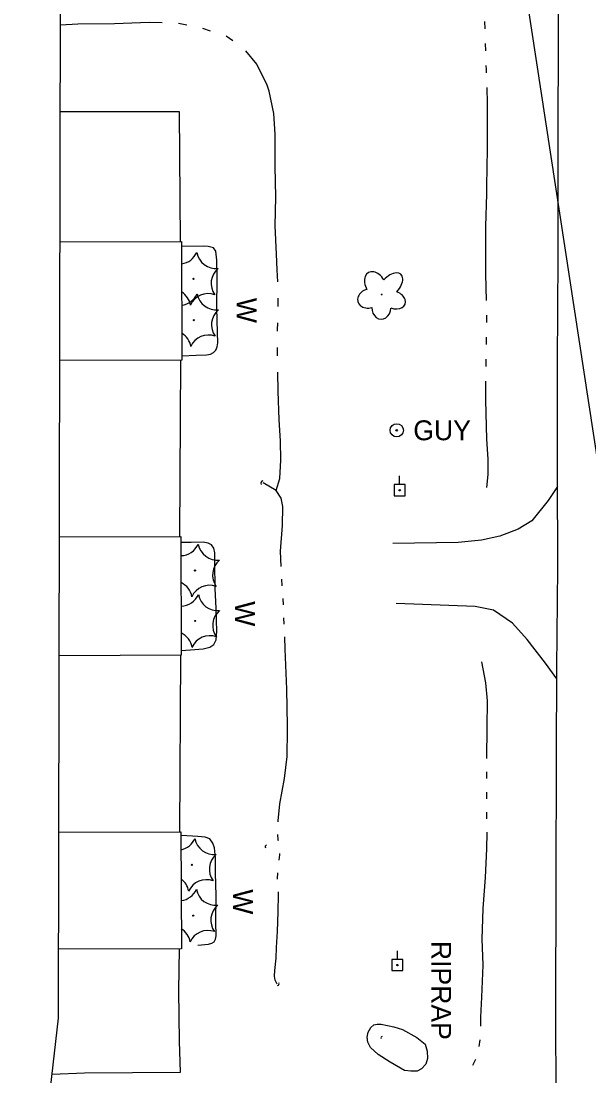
# Model space of a CAD drawing. Extents: x 589250 to 1188077, y 162953 to 363065.
# Drawn here: x 593743.8 to 593915.1, y 177053.6 to 177372 of the extents above; entities that cross this region are included whole.
import ezdxf

# ---------------------------------------------------------------- set-up
doc = ezdxf.new("R2010")
doc.units = 0
for name, color, linetype in [('E_BLD', 7, 'Continuous'), ('E_DRN', 7, 'Continuous'), ('E_DRN_Pipe', 7, 'Continuous'), ('E_DRN_RipRap', 7, 'Continuous'), ('E_DRN_RipRap_Text', 7, 'Continuous'), ('E_DWY', 7, 'Continuous'), ('E_LAND_Vegetation', 7, 'Continuous'), ('E_MAP_Limits', 7, 'Continuous'), ('E_RDWY', 7, 'Continuous'), ('E_UTL_EGuyWire', 7, 'Continuous'), ('E_UTL_EPowerPole', 7, 'Continuous'), ('E_WAL', 7, 'Continuous'), ('E_WAL_Text', 7, 'Continuous'), ('E_WTR_FlowLine', 7, 'Continuous')]:
    doc.layers.add(name, color=color, linetype=linetype)

msp = doc.modelspace()

# ---------------------------------------------------------------- linework, layer by layer
at = {"layer": 'E_BLD'}
for p, q in [((593755.58, 177305.34), (593792.23, 177305.46)), ((593792.23, 177305.46), (593792.34, 177269.66)), ((593792.34, 177269.66), (593755.5, 177269.54)), ((593755.38, 177216.31), (593792, 177216.44)), ((593792, 177216.44), (593792.13, 177180.57)), ((593792.13, 177180.57), (593755.31, 177180.43)), ((593755.19, 177127.16), (593792.03, 177127.28)), ((593792.03, 177127.28), (593792.14, 177091.97)), ((593792.14, 177091.97), (593755.12, 177091.84))]:
    msp.add_line(p, q, dxfattribs=at)
at = {"layer": 'E_DRN'}
for centre, radius, start, end in [((593816.89, 177232.54), 0.755, 104.6126, 210.8728), ((593817.99, 177122.8), 0.576, 107.6594, 213.9196), ((593821.06, 177081.46), 0.568, 281.2461, 27.5063), ((593852.8, 177065.11), 0.454, 103.036, 209.2962)]:
    msp.add_arc(centre, radius, start, end, dxfattribs=at)
at = {"layer": 'E_DRN_Pipe'}
msp.add_line((594159.86, 175649.53), (593883.52, 177463.68), dxfattribs=at)
at = {"layer": 'E_DRN_RipRap'}
for p, q in [((593848.46, 177066.87), (593849.31, 177068.23)), ((593849.31, 177068.23), (593850.21, 177069)), ((593850.21, 177069), (593851.2, 177069.21)), ((593851.2, 177069.21), (593852.38, 177069.27)), ((593852.38, 177069.27), (593856.28, 177068.42)), ((593856.28, 177068.42), (593858.88, 177067.67)), ((593858.88, 177067.67), (593863.16, 177065.24)), ((593848.16, 177065.35), (593848.46, 177066.87)), ((593848.39, 177063.77), (593848.16, 177065.35)), ((593863.16, 177065.24), (593865.65, 177063.18)), ((593849.21, 177062.2), (593848.39, 177063.77)), ((593851.54, 177060.13), (593849.21, 177062.2)), ((593865.65, 177063.18), (593866.32, 177061.09)), ((593866.32, 177061.09), (593866.4, 177058.91)), ((593855.11, 177057.81), (593851.54, 177060.13)), ((593859.48, 177055.27), (593855.11, 177057.81)), ((593866.4, 177058.91), (593865.87, 177057.12)), ((593861.38, 177055.02), (593859.48, 177055.27)), ((593863.25, 177055.05), (593861.38, 177055.02)), ((593864.54, 177055.75), (593863.25, 177055.05)), ((593865.87, 177057.12), (593864.54, 177055.75))]:
    msp.add_line(p, q, dxfattribs=at)
at = {"layer": 'E_DWY'}
for p, q in [((593791.58, 177344.6), (593755.66, 177344.63)), ((593791.91, 177305.46), (593791.58, 177344.6)), ((593791.73, 177216.44), (593791.94, 177269.66)), ((593905.57, 177231.56), (593902.75, 177227.31)), ((593902.75, 177227.31), (593897.81, 177221.2)), ((593897.81, 177221.2), (593893.73, 177218.63)), ((593893.73, 177218.63), (593888.25, 177216.56)), ((593875.59, 177214.61), (593855.92, 177214.32)), ((593882.68, 177215.32), (593875.59, 177214.61)), ((593888.25, 177216.56), (593882.68, 177215.32)), ((593880.79, 177195.34), (593856.89, 177196.17)), ((593886.32, 177194.24), (593880.79, 177195.34)), ((593891.99, 177190.32), (593886.32, 177194.24)), ((593896.46, 177185.33), (593891.99, 177190.32)), ((593901.93, 177178.2), (593896.46, 177185.33)), ((593791.67, 177127.28), (593791.95, 177180.57)), ((593905.37, 177173.45), (593901.93, 177178.2)), ((593791.36, 177079.3), (593791.55, 177091.96)), ((593791.61, 177064.07), (593791.36, 177079.3)), ((593791.84, 177054.76), (593791.61, 177064.07)), ((593753.15, 177054.17), (593762.91, 177054.53)), ((593762.91, 177054.53), (593791.84, 177054.76))]:
    msp.add_line(p, q, dxfattribs=at)
at = {"layer": 'E_LAND_Vegetation'}
for centre, radius in [((593795.83, 177294.2), 0.167), ((593852.57, 177289.46), 0.128), ((593795.93, 177281.72), 0.167), ((593796.26, 177206.18), 0.167), ((593796.31, 177190.95), 0.167), ((593795.28, 177117.32), 0.167), ((593795.74, 177101.99), 0.167)]:
    msp.add_circle(centre, radius, dxfattribs=at)
for centre, radius, start, end in [((593791.42, 177304.58), 5.9, 278.0921, 335.9307), ((593802.62, 177303.22), 5.91, 190.2055, 275.8816), ((593807.02, 177292.84), 5.9, 130.1657, 215.9307), ((593789.1, 177285.23), 5.9, 10.1611, 57.4571), ((593791.52, 177292.09), 5.9, 277.4654, 335.9307), ((593800.25, 177283.83), 5.9, 70.1657, 155.9307), ((593802.72, 177290.73), 5.91, 190.2055, 275.8816), ((593807.13, 177280.35), 5.9, 130.1657, 215.9307), ((593789.2, 177272.74), 5.9, 10.1611, 58.1924), ((593800.35, 177271.34), 5.9, 70.1657, 155.9307), ((593791.85, 177216.55), 5.9, 271.6937, 335.9307), ((593803.05, 177215.2), 5.91, 190.2055, 275.8816), ((593807.45, 177204.81), 5.9, 130.1657, 215.9307), ((593789.53, 177197.2), 5.9, 10.1611, 64.7144), ((593800.68, 177195.8), 5.9, 70.1657, 155.9307), ((593791.9, 177201.32), 5.9, 271.7723, 335.9307), ((593803.09, 177199.97), 5.91, 190.2055, 275.8816), ((593807.5, 177189.58), 5.9, 130.1657, 215.9307), ((593789.58, 177181.98), 5.9, 10.1611, 64.6273), ((593800.72, 177180.57), 5.9, 70.1657, 155.9307), ((593790.87, 177127.69), 5.9, 281.4662, 335.9307), ((593802.07, 177126.33), 5.91, 190.2055, 275.8816), ((593806.48, 177115.95), 5.9, 130.1657, 215.9307), ((593788.56, 177108.34), 5.9, 10.1611, 53.3924), ((593799.7, 177106.94), 5.9, 70.1657, 155.9307), ((593791.33, 177112.37), 5.9, 277.4908, 335.9307), ((593802.52, 177111.01), 5.91, 190.2055, 275.8816), ((593806.93, 177100.63), 5.9, 130.1657, 215.9307), ((593789.01, 177093.02), 5.9, 10.1611, 58.1481), ((593800.15, 177091.62), 5.9, 70.1657, 155.9307)]:
    msp.add_arc(centre, radius, start, end, dxfattribs=at)
for centre, major_axis, ratio in [((593850.66, 177292.43), (2.05, -3.69), 0.691916), ((593855.17, 177292.06), (-3.21, -3.51), 0.560249), ((593848.85, 177288.28), (3.49, 0.95), 0.782863), ((593856.24, 177287.84), (-3.4, 1.26), 0.716896), ((593852.46, 177285.47), (0.09, 3.45), 0.832022)]:
    msp.add_ellipse(centre, major_axis=major_axis, ratio=ratio, start_param=1.570796, end_param=4.712389, dxfattribs=at)
at = {"layer": 'E_MAP_Limits'}
for p, q in [((593755.07, 177071.02), (593756, 177499.74)), ((593743.81, 176972.47), (593755.07, 177071.02))]:
    msp.add_line(p, q, dxfattribs=at)
at = {"layer": 'E_RDWY'}
for p, q in [((593905.88, 177370.02), (593905.93, 177404.73)), ((593905.8, 177334.55), (593905.88, 177370.02)), ((593905.79, 177300.78), (593905.8, 177334.55)), ((593905.62, 177268.97), (593905.79, 177300.78)), ((593905.55, 177236.03), (593905.62, 177268.97)), ((593905.72, 177206.97), (593905.55, 177236.03)), ((593905.39, 177176.82), (593905.72, 177206.97)), ((593905.3, 177149.94), (593905.39, 177176.82)), ((593905.22, 177112.06), (593905.3, 177149.94)), ((593905.12, 177073.01), (593905.22, 177112.06)), ((593905.18, 177044.22), (593905.12, 177073.01))]:
    msp.add_line(p, q, dxfattribs=at)
at = {"layer": 'E_UTL_EGuyWire'}
for radius in [2, 0.25]:
    msp.add_circle((593857.1, 177248.48), radius, dxfattribs=at)
at = {"layer": 'E_UTL_EPowerPole'}
for points in [[(593857.98, 177232.08), (593857.98, 177234.72)], [(593859.66, 177232.08), (593856.31, 177232.08)], [(593856.31, 177232.08), (593856.31, 177228.72)], [(593859.66, 177228.72), (593859.66, 177232.08)], [(593856.31, 177228.72), (593859.66, 177228.72)], [(593857.29, 177088.75), (593857.29, 177091.39)], [(593858.97, 177088.75), (593855.62, 177088.75)], [(593855.62, 177088.75), (593855.62, 177085.39)], [(593858.97, 177085.39), (593858.97, 177088.75)], [(593855.62, 177085.39), (593858.97, 177085.39)]]:
    msp.add_lwpolyline(points, dxfattribs=at)
for centre in [(593858.01, 177230.4), (593857.32, 177087.07)]:
    msp.add_circle(centre, 0.217, dxfattribs=at)
at = {"layer": 'E_WAL'}
for p, q in [((593798.71, 177304.01), (593792.23, 177303.97)), ((593800.26, 177303.95), (593798.71, 177304.01)), ((593801.81, 177303.54), (593800.26, 177303.95)), ((593802.5, 177302.52), (593801.81, 177303.54)), ((593802.82, 177299.79), (593802.5, 177302.52)), ((593802.91, 177294.2), (593802.82, 177299.79)), ((593802.86, 177285.4), (593802.91, 177294.2)), ((593803.02, 177278.02), (593802.86, 177285.4)), ((593803.11, 177274.85), (593803.02, 177278.02)), ((593802.93, 177273.7), (593803.11, 177274.85)), ((593792.34, 177271), (593796.59, 177271.17)), ((593796.59, 177271.17), (593799.76, 177271.26)), ((593799.76, 177271.26), (593800.95, 177271.48)), ((593800.95, 177271.48), (593801.89, 177272.01)), ((593801.89, 177272.01), (593802.51, 177272.7)), ((593802.51, 177272.7), (593802.93, 177273.7)), ((593795.1, 177214.64), (593792.01, 177214.63)), ((593798.75, 177214.7), (593795.1, 177214.64)), ((593800.26, 177214.37), (593798.75, 177214.7)), ((593801.22, 177213.87), (593800.26, 177214.37)), ((593801.91, 177212.93), (593801.22, 177213.87)), ((593802.21, 177211.54), (593801.91, 177212.93)), ((593802.26, 177208.25), (593802.21, 177211.54)), ((593802.39, 177200.84), (593802.26, 177208.25)), ((593802.61, 177194.73), (593802.39, 177200.84)), ((593802.74, 177191.09), (593802.61, 177194.73)), ((593802.8, 177187.84), (593802.74, 177191.09)), ((593801.95, 177183.86), (593802.64, 177185.26)), ((593802.64, 177185.26), (593802.8, 177187.84)), ((593792.13, 177182.07), (593794.92, 177182.23)), ((593794.92, 177182.23), (593798.68, 177182.57)), ((593798.68, 177182.57), (593800.7, 177183)), ((593800.7, 177183), (593801.95, 177183.86)), ((593797.11, 177125.91), (593792.15, 177126.14)), ((593799.3, 177125.67), (593797.11, 177125.91)), ((593800.73, 177125.17), (593799.3, 177125.67)), ((593801.63, 177123.92), (593800.73, 177125.17)), ((593802.17, 177122.42), (593801.63, 177123.92)), ((593802.42, 177119.41), (593802.17, 177122.42)), ((593802.49, 177114.85), (593802.42, 177119.41)), ((593802.6, 177108.07), (593802.49, 177114.85)), ((593802.58, 177099.98), (593802.6, 177108.07)), ((593802.68, 177095.9), (593802.58, 177099.98)), ((593802.46, 177094.86), (593802.68, 177095.9)), ((593797.1, 177093.07), (593800.3, 177093.4)), ((593800.3, 177093.4), (593801.33, 177093.69)), ((593801.33, 177093.69), (593802.04, 177094.14)), ((593802.04, 177094.14), (593802.46, 177094.86))]:
    msp.add_line(p, q, dxfattribs=at)
at = {"layer": 'E_WTR_FlowLine'}
for p, q in [((593760.95, 177371.03), (593755.72, 177370.78)), ((593771.97, 177371.21), (593760.95, 177371.03)), ((593782.43, 177371.58), (593771.97, 177371.21)), ((593786.38, 177371.5), (593782.43, 177371.58)), ((593793.75, 177370.74), (593791.31, 177371.22)), ((593800.97, 177369), (593798.6, 177369.76)), ((593883.57, 177371.85), (593883.66, 177369.64)), ((593807.7, 177366.02), (593805.66, 177367.44)), ((593883.83, 177365.21), (593883.9, 177363)), ((593814.91, 177358.94), (593811.61, 177363.01)), ((593818.06, 177352.64), (593814.91, 177358.94)), ((593884.03, 177358.57), (593884.07, 177357.41)), ((593884.07, 177357.41), (593884.1, 177356.36)), ((593818.65, 177350.87), (593818.06, 177352.64)), ((593820.03, 177344.07), (593818.65, 177350.87)), ((593884.26, 177351.93), (593884.43, 177347.14)), ((593884.43, 177347.14), (593884.34, 177333.46)), ((593820.45, 177337.89), (593820.03, 177344.07)), ((593820.45, 177329.23), (593820.45, 177337.89)), ((593884.34, 177333.46), (593884.21, 177322.19)), ((593820.45, 177328.17), (593820.45, 177329.23)), ((593820.6, 177318.86), (593820.45, 177328.17)), ((593884.21, 177322.19), (593884.14, 177319.81)), ((593820.43, 177310.21), (593820.6, 177318.86)), ((593884.14, 177319.81), (593883.85, 177310.01)), ((593820.85, 177301.61), (593820.43, 177310.21)), ((593883.85, 177310.01), (593883.93, 177295.61)), ((593821.08, 177296.93), (593820.85, 177301.61)), ((593821.21, 177293.3), (593821.08, 177296.93)), ((593883.93, 177295.61), (593884.11, 177287.69)), ((593821.32, 177285.86), (593821.37, 177288.34)), ((593821.18, 177278.77), (593821.22, 177280.9)), ((593884.21, 177283.26), (593884.18, 177281.05)), ((593821.18, 177278.42), (593821.18, 177278.77)), ((593884.11, 177276.62), (593884.07, 177274.4)), ((593821.19, 177270.99), (593821.19, 177273.47)), ((593884.01, 177269.97), (593883.98, 177267.76)), ((593821.32, 177260.32), (593821.23, 177266.03)), ((593883.92, 177263.33), (593883.84, 177257.53)), ((593821.67, 177251.68), (593821.32, 177260.32)), ((593883.84, 177257.53), (593884.23, 177245.76)), ((593822.09, 177245.3), (593821.67, 177251.68)), ((593884.23, 177245.76), (593884.57, 177239.74)), ((593822.18, 177239.44), (593822.09, 177245.3)), ((593821.88, 177233.96), (593822.18, 177239.44)), ((593884.57, 177239.74), (593884.61, 177235.14)), ((593820.71, 177230.29), (593821.88, 177233.96)), ((593884.61, 177235.14), (593884.23, 177231.24)), ((593820.71, 177230.29), (593816.78, 177232.61)), ((593822.29, 177227.98), (593820.71, 177230.29)), ((593822.73, 177225.45), (593822.29, 177227.98)), ((593822.63, 177219.77), (593822.73, 177225.45)), ((593822.08, 177212.03), (593822.63, 177219.77)), ((593822.28, 177207.37), (593822.08, 177212.03)), ((593822.59, 177201.58), (593822.47, 177203.51)), ((593822.93, 177195.79), (593822.82, 177197.72)), ((593823.17, 177190), (593823.09, 177191.93)), ((593823.48, 177182.38), (593823.33, 177186.14)), ((593823.91, 177170.33), (593823.48, 177182.38)), ((593883.96, 177172.25), (593882.74, 177178.58)), ((593884.48, 177166.79), (593883.96, 177172.25)), ((593824.21, 177159.27), (593823.91, 177170.33)), ((593884.42, 177158.74), (593884.48, 177166.79)), ((593824.09, 177150.07), (593824.2, 177158.12)), ((593824.2, 177158.12), (593824.21, 177159.27)), ((593884.29, 177149.4), (593884.42, 177158.74)), ((593823.29, 177143.43), (593824.09, 177150.07)), ((593884.26, 177143.34), (593884.24, 177145.36)), ((593821.86, 177135.75), (593823.29, 177143.43)), ((593884.31, 177137.27), (593884.29, 177139.29)), ((593821.35, 177130.59), (593821.86, 177135.75)), ((593884.33, 177131.21), (593884.32, 177133.23)), ((593821.33, 177130.3), (593821.35, 177130.59)), ((593821.37, 177124.92), (593821.21, 177126.46)), ((593821.45, 177124.54), (593821.37, 177124.92)), ((593884.31, 177122.12), (593884.34, 177127.08)), ((593884.34, 177127.08), (593884.34, 177127.16)), ((593883.85, 177113.55), (593884.31, 177122.12)), ((593821.67, 177118.79), (593821.88, 177120.32)), ((593821.88, 177120.32), (593821.87, 177120.71)), ((593821.12, 177113.17), (593821.25, 177114.95)), ((593821.14, 177113.03), (593821.12, 177113.17)), ((593883.21, 177104.18), (593883.85, 177113.55)), ((593821.48, 177108.42), (593821.42, 177109.17)), ((593821.33, 177103.14), (593821.48, 177108.42)), ((593821.11, 177097.23), (593821.33, 177103.14)), ((593882.96, 177097.88), (593883.21, 177104.18)), ((593820.87, 177092.39), (593821.11, 177097.23)), ((593882.85, 177094.97), (593882.96, 177097.88)), ((593883.22, 177087.09), (593882.85, 177094.97)), ((593820.77, 177089.13), (593820.87, 177092.39)), ((593820.39, 177085.48), (593820.77, 177089.13)), ((593882.82, 177077.4), (593883.22, 177087.09)), ((593820.26, 177083.77), (593820.39, 177085.48)), ((593820.44, 177082.54), (593820.26, 177083.77)), ((593821.09, 177081.36), (593820.44, 177082.54)), ((593882.44, 177071.37), (593882.82, 177077.4)), ((593882.43, 177068.59), (593882.44, 177071.37)), ((593882.01, 177062.55), (593882.27, 177064.56)), ((593880.08, 177056.85), (593880.94, 177058.68))]:
    msp.add_line(p, q, dxfattribs=at)

# ---------------------------------------------------------------- texts
at = {"layer": 'E_DRN_RipRap_Text'}
msp.add_text('RIPRAP', height=6, rotation=269.9544, dxfattribs=at).set_placement((593867.52, 177094.38))
at = {"layer": 'E_UTL_EGuyWire'}
msp.add_text('GUY', height=6, dxfattribs=at).set_placement((593862.1, 177245.48))
at = {"layer": 'E_WAL_Text'}
for p in [(593808.86, 177288.49), (593808.36, 177196.92), (593807.76, 177109.98)]:
    msp.add_text('W', height=6, rotation=269.7629, dxfattribs=at).set_placement(p)

doc.saveas('drawing.dxf')
